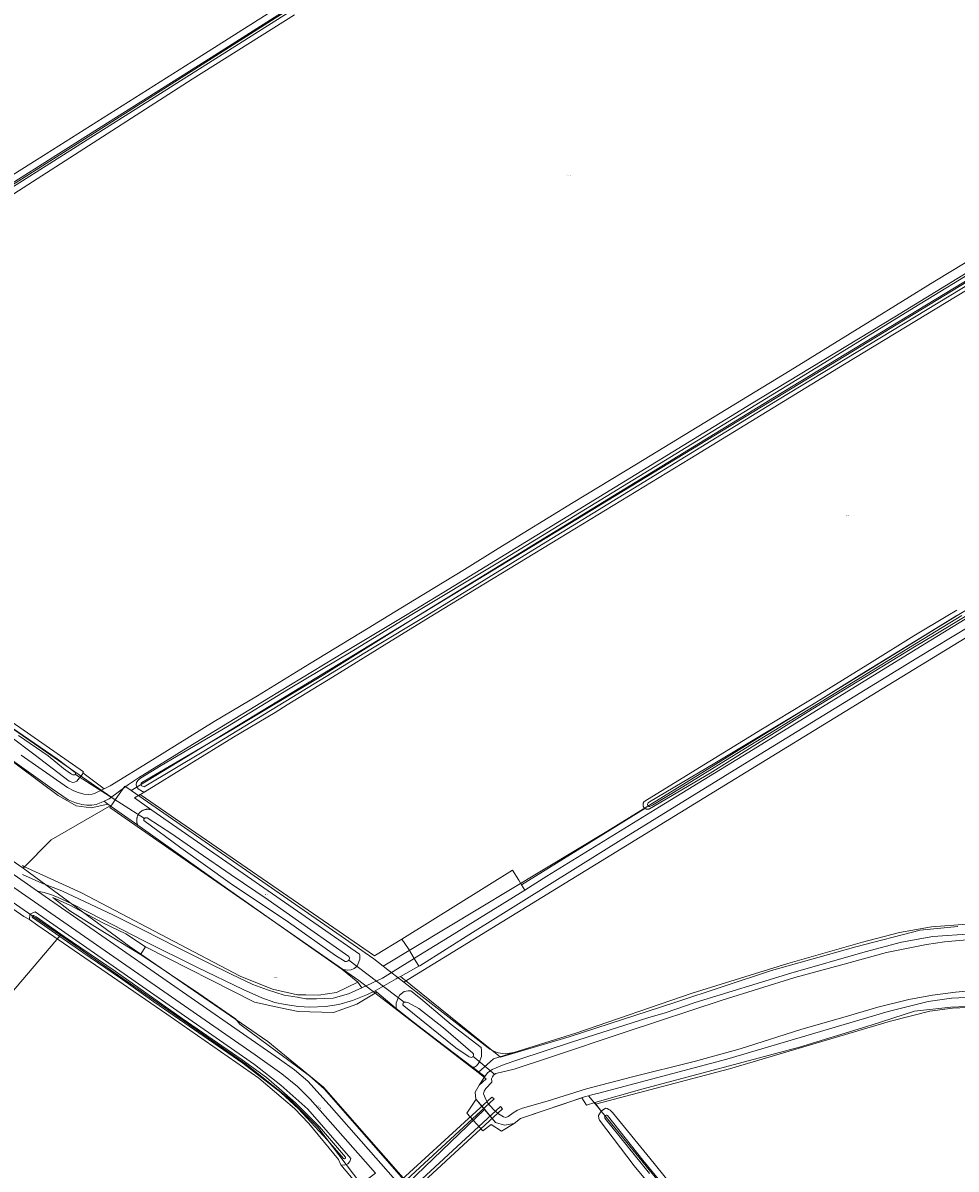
# Model space of a CAD drawing. Header units: metres. Extents: x 250001 to 257773, y 598992 to 609118.
# Tile 434 of 656: x 251454 to 251782, y 605306 to 605708. Entities that reach past the tile are written whole.
import ezdxf
from ezdxf.enums import TextEntityAlignment as Align
from ezdxf.lldxf.tags import DXFTag

# ---------------------------------------------------------------- set-up
doc = ezdxf.new("R2010")
doc.units = ezdxf.units.M
for name, color, linetype, lineweight in [('B-WE-GR-BOUWLAND-GV', 252, 'Continuous', 13), ('B-WE-GR-GRAS-GV', 252, 'Continuous', 13), ('B-WE-GR-GROENVOORZIENING-GV', 252, 'Continuous', 18), ('B-WE-GW-TALUD_KRUIN-G', 252, 'Continuous', 18), ('B-WE-KG-GRENS_PERCEEL-G', 150, 'KG-PERCEEL', 18), ('B-WE-KG-GRENS_PERCEEL-S', 150, 'Continuous', 25), ('B-WE-KW-KUNSTWERK_DUIKER-G', 252, 'Continuous', 18), ('B-WE-KW-KUNSTWERK_DUIKER-GV', 252, 'Continuous', 18), ('B-WE-OG-TOPOGRAFIE-T18', 2, 'Continuous', 18), ('B-WE-OG-WATER-GV', 252, 'Continuous', 18), ('B-WE-OG-WATER_SLOOT-GV', 252, 'Continuous', 18), ('B-WE-VH-VERHARDING_GESLOTEN-GV', 252, 'Continuous', 18), ('B-WE-VH-VERHARDING_OPEN-GV', 252, 'Continuous', 18), ('X-XX-AL-REFERENTIE-G', 7, 'Continuous', 18)]:
    doc.layers.add(name, color=color, linetype=linetype, lineweight=lineweight)
doc.styles.add('NLCS-ISO', font='NLCS-ISO.ttf')
doc.styles.add('NLCS-ISO-ANNOTATIEF-T18', font='NLCS-ISO.ttf', dxfattribs={"height": 1.8})
doc.styles.get("Standard").update_dxf_attribs({"font": 'NLCS-ISO.ttf'})
tags = doc.linetypes.add('KG-PERCEEL', pattern='A,5.5,-2,["P",Standard,S=1.8,R=0,X=-0.5,Y=-0.9],-2,5.5,-2,[5,NLCS.SHX,S=0.75,R=0,X=0,Y=0],-2', length=19).pattern_tags.tags
tags[6] = DXFTag(74, 10)

# ---------------------------------------------------------------- blocks, each defined once
blk = doc.blocks.new('SKG-PERCEELNUMMER-SO')
at = {"style": 'NLCS-ISO', "oblique": 10, "flags": 1}
blk.add_attdef('GEMEENTECODE', text='', height=1.8, dxfattribs=at).set_placement((0, 2.6), align=Align.MIDDLE_CENTER)
at = {"style": 'NLCS-ISO', "oblique": 10}
blk.add_attdef('SECTIE', text='', height=1.8, dxfattribs=at).set_placement((-0.5, 0), align=Align.MIDDLE_RIGHT)
blk.add_attdef('PERCEELNUMMER', text='', height=1.8, dxfattribs=at).set_placement((0.5, 0), align=Align.MIDDLE_LEFT)
blk = doc.blocks.new('BS2021-132-Xref-KAD-20210617')
at = {"layer": 'B-WE-KG-GRENS_PERCEEL-G', "flags": 128}
for points in [[(251420.694, 605632.403), (251599.556, 605745.944), (251613.048, 605754.464)], [(251491.972, 605438.624), (251780.513, 605614.189), (251914.448, 605695.83)], [(251914.448, 605695.83), (251968.565, 605613.185), (251959.585, 605608.054), (251909.983, 605578.122), (251844.988, 605538.355), (251780.42, 605499.016), (251717.135, 605460.104), (251658.981, 605424.185), (251580.447, 605376.908)], [(252016.914, 605540.052), (251973.696, 605605.061), (251963.861, 605601.64), (251888.603, 605555.459), (251755.619, 605474.215), (251694.9, 605437.014), (251587.732, 605371.247)], [(251306.085, 605560.414), (251486.415, 605435.286)], [(251626.376, 605346.637), (251648.096, 605353.385), (251688.862, 605367.457), (251722.535, 605377.841), (251748.735, 605385.335), (251761.66, 605388.762), (251772.93, 605390.748), (251786.94, 605391.77), (251805.58, 605391.75), (251824.091, 605392.867), (251838.58, 605394.752), (251859.385, 605399.335), (251877.784, 605404.502), (251897.167, 605411.293), (251909.37, 605416.298), (251925.111, 605424.164), (251936.306, 605431.232), (251948.023, 605439.456), (251957.846, 605447.804), (251968.452, 605459.418), (251982.528, 605476.891), (251996.181, 605496.413), (252003.327, 605509.874), (252016.097, 605538.285), (252016.914, 605540.052)], [(251274.911, 605535.055), (251308.44, 605512), (251393.08, 605453.53), (251454.095, 605411.311)], [(251486.415, 605435.286), (251489.787, 605440.141), (251491.972, 605438.624)], [(251491.972, 605438.624), (251577.163, 605379.46), (251580.447, 605376.908)], [(251485.167, 605433.488), (251486.415, 605435.286)], [(251454.095, 605411.311), (251463.975, 605421.204), (251485.167, 605433.488)], [(251613.829, 605339.576), (251571.882, 605371.927), (251484.54, 605432.585), (251485.167, 605433.488)], [(251454.095, 605411.311), (251491.32, 605383.91), (251539.93, 605350.48), (251559.53, 605334.45), (251589.102, 605300.78)], [(251467.158, 605387.8), (251455.99, 605395.56), (251448.705, 605400.591)], [(251926.606, 605392.649), (251912.603, 605386.169), (251898.121, 605380.772), (251887.45, 605377.594), (251859.12, 605369.725), (251847.988, 605367.432), (251817.796, 605363.071), (251810.583, 605362.478), (251793.055, 605362.729), (251780.321, 605362.141), (251772.377, 605361.086), (251758.567, 605357.619), (251702.021, 605340.882), (251654.957, 605328.417)], [(251355.864, 605256.813), (251467.158, 605387.8)], [(251572.624, 605300.516), (251557.5, 605320.38), (251547.79, 605330.06), (251532.47, 605342.42), (251467.158, 605387.8)], [(251580.447, 605376.908), (251581.03, 605376.455), (251587.732, 605371.247)], [(251587.732, 605371.247), (251593.108, 605367.069), (251617.273, 605348.291)], [(251613.829, 605339.576), (251619.22, 605344.414), (251626.376, 605346.637)], [(251624.071, 605346.209), (251623.264, 605346.188), (251622.458, 605346.232), (251621.658, 605346.341), (251620.869, 605346.514), (251620.097, 605346.751), (251619.346, 605347.049), (251618.623, 605347.407), (251617.93, 605347.821), (251617.273, 605348.291)], [(251626.376, 605346.637), (251624.071, 605346.209)], [(251613.829, 605339.576), (251616.648, 605337.402), (251614.15, 605335.16), (251612.8, 605332.63), (251613.03, 605330.27), (251616.049, 605326.645)], [(251654.957, 605328.417), (251652.529, 605331.395), (251651.53, 605331.13), (251628.67, 605323.45), (251626.44, 605321.73), (251622.99, 605321.07), (251619.91, 605322.01), (251616.049, 605326.645)], [(251616.049, 605326.645), (251589.102, 605300.78)], [(251742.997, 605220.854), (251654.957, 605328.417)]]:
    blk.add_lwpolyline(points, dxfattribs=at)
at = {"layer": 'B-WE-KG-GRENS_PERCEEL-S', "xscale": 0.2, "yscale": 0.2, "zscale": 0.2}
for p, values in [((251645.341, 605654.577), {'PERCEELNUMMER': '346', 'SECTIE': 'M'}), ((251743.309, 605535.069), {'PERCEELNUMMER': '68', 'SECTIE': 'M'}), ((251539.415, 605402.075), {'PERCEELNUMMER': '71', 'SECTIE': 'M'}), ((251542.698, 605372.96), {'PERCEELNUMMER': '66', 'SECTIE': 'M'})]:
    blk.add_blockref('SKG-PERCEELNUMMER-SO', p, dxfattribs=at).add_auto_attribs(values)
blk = doc.blocks.new('BS2021-132-Xref-BGT-GRIJS-20210617-aangepast')
at = {"layer": 'B-WE-GR-BOUWLAND-GV', "flags": 128}
for points in [[(251549.29, 605710.89), (251513.44, 605688.21), (251463.9, 605656.43), (251411.02, 605622.54)], [(251447.49, 605464.376), (251475.23, 605445.094), (251475.074, 605444.71), (251482.522, 605439.198), (251484.612, 605440.249), (251499.471, 605449.338), (251521.167, 605462.807), (251536.352, 605471.751), (251554.553, 605483.007), (251575.169, 605495.564), (251582.47, 605500), (251591.428, 605505.443), (251608.975, 605516.197), (251620.796, 605523.563), (251647.201, 605539.705), (251669.367, 605553.143), (251688.546, 605564.814), (251706.182, 605575.591), (251723.28, 605585.96), (251751.382, 605603.332), (251774.114, 605617.33), (251795.415, 605630.218)], [(251818.633, 605364.11), (251779.739, 605362.523), (251766.97, 605361.132), (251751.759, 605356.173), (251726.558, 605348.434), (251671.193, 605333.749), (251654.758, 605329.007), (251656.952, 605326.024), (251658.525, 605327.03), (251659.108, 605326.948), (251659.625, 605326.613), (251660.083, 605326.318), (251660.977, 605325.507), (251674.03, 605309.525), (251687.881, 605292.368)], [(251792.35, 605618.536), (251742.41, 605588.241), (251688.038, 605555.003), (251642.397, 605527.122), (251598.443, 605500.433), (251580.782, 605489.585), (251562.684, 605478.388), (251546.756, 605468.67), (251542.573, 605465.991), (251527.931, 605457.338), (251496.795, 605438.153), (251495.575, 605437.411), (251495.215, 605437.192), (251577.427, 605380.582), (251577.742, 605380.775), (251586.963, 605386.417), (251625.9, 605410.656), (251628.052, 605407.068), (251629.013, 605405.465), (251672.336, 605432.277), (251672.246, 605432.345), (251672.161, 605432.419), (251672.082, 605432.499), (251672.008, 605432.585), (251671.941, 605432.675), (251671.88, 605432.77), (251671.826, 605432.869), (251671.779, 605432.972), (251671.74, 605433.077), (251671.708, 605433.185), (251671.684, 605433.296), (251671.668, 605433.407), (251671.66, 605433.52), (251671.659, 605433.633), (251671.667, 605433.745), (251671.683, 605433.857), (251671.707, 605433.967), (251671.738, 605434.075), (251671.777, 605434.181), (251671.823, 605434.284), (251671.839, 605434.314), (251671.877, 605434.383), (251671.937, 605434.479), (251672.004, 605434.569), (251672.077, 605434.655), (251672.157, 605434.735), (251672.241, 605434.81), (251672.331, 605434.878), (251688.4, 605444.79), (251713.64, 605460.22), (251733.69, 605472.42), (251752.13, 605483.76), (251766.75, 605492.91), (251778.63, 605500), (251781.84, 605501.92)], [(251792.575, 605500), (251767.764, 605484.991), (251711.321, 605450.341), (251664.934, 605421.844), (251611.782, 605388.779), (251593.337, 605377.078), (251592.993, 605376.888), (251586.534, 605373.317), (251586.48, 605373.287), (251621.681, 605344.94), (251645.707, 605352.075), (251682.837, 605364.161), (251716.765, 605375.373), (251746.324, 605383.672), (251768.894, 605389.497), (251782.144, 605390.807)], [(251571.779, 605299.763), (251565.555, 605307.22), (251564.819, 605308.985), (251554.401, 605321.619), (251549.341, 605326.944), (251545.472, 605330.218), (251536.807, 605337.626), (251504.494, 605360.083), (251472.006, 605382.375), (251459.291, 605391.188), (251456.272, 605393.279), (251454.338, 605394.332), (251446.58, 605399.692)]]:
    blk.add_lwpolyline(points, dxfattribs=at)
at = {"layer": 'B-WE-GR-GRAS-GV', "flags": 128}
for points in [[(251406.72, 605627.16), (251462.16, 605661.99), (251513.25, 605694.39), (251564.29, 605726.7)], [(251453.823, 605412.252), (251454.303, 605411.923), (251474.544, 605402.597), (251530.255, 605373.356), (251541.62, 605368.835), (251550.41, 605366.889), (251553.268, 605366.816), (251557.756, 605366.701), (251564.035, 605367.705), (251571.568, 605371.345), (251565.99, 605375.864), (251554.2, 605384.02), (251523.78, 605405.5), (251494.335, 605426.393), (251483.856, 605433.757), (251477.954, 605432.438), (251472.692, 605433.156), (251466.342, 605436.86), (251446.63, 605451.545)], [(251682.83, 605289.63), (251668.606, 605306.779), (251656.434, 605322.845), (251656.166, 605323.383), (251656.07, 605324.486), (251656.342, 605325.112), (251656.952, 605326.024), (251654.758, 605329.007), (251651.793, 605328.152), (251650.159, 605330.669), (251628.67, 605323.45), (251626.44, 605321.73), (251622.036, 605318.952), (251618.332, 605321.333), (251615.422, 605319.084), (251609.866, 605325.302), (251612.908, 605329.866), (251613.03, 605330.27), (251612.8, 605332.63), (251614.15, 605335.16), (251615.881, 605337.774), (251615.914, 605337.823), (251616.174, 605338.202), (251611.842, 605341.468), (251599.16, 605351.03), (251591.1, 605357.27), (251585.027, 605362.059), (251578.248, 605367.768), (251571.236, 605363.601), (251563.034, 605360.69), (251550.599, 605360.955), (251544.36, 605362.299), (251535.253, 605364.262), (251497.021, 605383.709), (251495.306, 605380.966), (251495.517, 605380.837), (251515.764, 605367.263), (251528.662, 605358.393), (251530.123, 605356.558), (251554.568, 605338.465), (251559.727, 605333.835), (251607.22, 605279.595)]]:
    blk.add_lwpolyline(points, dxfattribs=at)
at = {"layer": 'B-WE-GR-GROENVOORZIENING-GV', "flags": 128}
for points in [[(251793.01, 605366.23), (251780.001, 605365.63), (251771.72, 605364.53), (251757.66, 605361), (251701.07, 605344.25), (251655.715, 605332.238), (251654.061, 605331.8), (251652.529, 605331.395), (251651.53, 605331.13), (251650.159, 605330.669), (251651.793, 605328.152), (251654.758, 605329.007), (251671.193, 605333.749), (251726.558, 605348.434), (251751.759, 605356.173), (251766.97, 605361.132), (251779.739, 605362.523), (251818.633, 605364.11)], [(251785.28, 605500), (251773.85, 605493.05), (251767, 605489), (251755.45, 605481.95), (251730.74, 605466.84), (251695.21, 605444.68), (251673.956, 605432.155), (251673.944, 605432.149), (251673.841, 605432.104), (251673.735, 605432.065), (251673.627, 605432.035), (251673.516, 605432.012), (251673.404, 605431.997), (251673.292, 605431.99), (251673.179, 605431.991), (251673.067, 605431.999), (251672.955, 605432.016), (251672.845, 605432.041), (251672.737, 605432.074), (251672.632, 605432.114), (251672.529, 605432.161), (251672.431, 605432.216), (251672.336, 605432.277), (251629.013, 605405.465), (251630.122, 605403.617), (251637.935, 605408.462), (251677.398, 605432.837), (251706.644, 605450.778), (251722.484, 605460.413), (251740.181, 605471.367), (251772.745, 605491.318), (251784.712, 605498.668)], [(251453.39, 605450.983), (251469.61, 605439.658), (251471.892, 605438.467), (251473.369, 605437.807), (251475.424, 605437.328), (251477.076, 605437.115), (251478.288, 605437.277), (251479.144, 605437.5), (251482.522, 605439.198), (251475.074, 605444.71), (251474.929, 605444.351), (251472.926, 605441.879), (251472.134, 605441.493), (251471.503, 605441.38), (251470.271, 605441.858), (251457.823, 605451.368), (251449.784, 605457.427)], [(251810.836, 605635.958), (251760.082, 605604.881), (251709.65, 605574.319), (251645.256, 605534.835), (251601.74, 605508.198), (251588.274, 605500), (251567.273, 605487.393), (251540.237, 605470.955), (251512.008, 605453.742), (251494.62, 605443.06), (251491.394, 605440.873), (251491.038, 605440.615), (251484.237, 605435.687), (251482.58, 605434.857), (251483.856, 605433.757), (251494.335, 605426.393), (251494.315, 605426.435), (251494.243, 605426.596), (251494.178, 605426.76), (251494.121, 605426.927), (251494.072, 605427.097), (251494.03, 605427.268), (251493.996, 605427.441), (251493.97, 605427.616), (251493.952, 605427.791), (251493.942, 605427.968), (251493.94, 605428.144), (251493.945, 605428.32), (251493.959, 605428.496), (251493.981, 605428.671), (251494.011, 605428.845), (251494.048, 605429.018), (251494.094, 605429.188), (251494.147, 605429.357), (251494.207, 605429.522), (251494.275, 605429.685), (251494.351, 605429.845), (251494.433, 605430.001), (251494.523, 605430.153), (251494.619, 605430.301), (251494.722, 605430.444), (251494.831, 605430.583), (251494.947, 605430.716), (251495.068, 605430.844), (251495.195, 605430.967), (251495.328, 605431.083), (251495.465, 605431.194), (251495.608, 605431.298), (251495.755, 605431.395), (251495.906, 605431.486), (251496.061, 605431.57), (251496.22, 605431.646), (251496.383, 605431.716), (251496.548, 605431.778), (251496.716, 605431.832), (251496.886, 605431.879), (251497.058, 605431.918), (251497.232, 605431.949), (251497.407, 605431.973), (251497.582, 605431.988), (251497.759, 605431.995), (251497.935, 605431.995), (251498.111, 605431.986), (251498.287, 605431.969), (251498.462, 605431.945), (251498.635, 605431.912), (251498.807, 605431.872), (251498.977, 605431.824), (251499.144, 605431.768), (251499.309, 605431.705), (251493.183, 605435.956), (251495.215, 605437.192), (251495.575, 605437.411), (251496.795, 605438.153), (251495.95, 605438.21), (251494.462, 605439.143), (251493.94, 605439.849), (251493.76, 605440.509), (251493.859, 605441.364), (251494.29, 605442.082), (251495.229, 605442.917), (251502.5, 605447.324), (251525.763, 605461.04), (251547.216, 605474.148), (251569.829, 605487.633), (251589.918, 605500), (251621.343, 605518.866), (251683.149, 605556.773), (251729.378, 605585.053), (251766.791, 605608.069), (251816.66, 605638.477)], [(251782.144, 605390.807), (251768.894, 605389.497), (251746.324, 605383.672), (251716.765, 605375.373), (251682.837, 605364.161), (251645.707, 605352.075), (251621.681, 605344.94), (251586.48, 605373.287), (251585.721, 605372.868), (251584.994, 605372.445), (251578.484, 605368.662), (251577.655, 605368.268), (251578.248, 605367.768), (251585.027, 605362.059), (251585.003, 605362.221), (251584.962, 605362.506), (251584.962, 605363.912), (251585.583, 605365.487), (251586.229, 605366.7), (251587.858, 605367.968), (251589.279, 605368.269), (251590.163, 605368.261), (251593.593, 605365.598), (251604.359, 605356.427), (251614.817, 605348.3), (251614.913, 605347.353), (251614.985, 605346.511), (251614.923, 605345.205), (251614.128, 605343.146), (251613.261, 605341.949), (251612.565, 605341.497), (251611.842, 605341.468), (251616.174, 605338.202), (251617.022, 605339.437), (251618.692, 605340.644), (251622.964, 605342.43), (251627.721, 605344.002), (251646.53, 605350.187), (251673.357, 605358.811), (251679.403, 605360.489), (251689.974, 605364.138), (251723.523, 605374.484), (251749.674, 605381.963), (251762.41, 605385.34), (251773.371, 605387.271), (251787.055, 605388.27)], [(251446.58, 605399.692), (251454.338, 605394.332), (251456.272, 605393.279), (251456.414, 605395.117), (251458.326, 605395.931), (251497.29, 605368.872), (251535.275, 605342.371), (251544.53, 605335.104), (251554.001, 605326.706), (251569.115, 605309.35), (251568.79, 605308.32), (251568.104, 605307.511), (251566.833, 605307.06), (251565.555, 605307.22), (251571.779, 605299.763), (251572.692, 605300.511), (251577.732, 605304.296), (251554.88, 605330.251), (251550.429, 605334.608), (251544.898, 605339.113), (251535.531, 605345.806), (251440.432, 605411.709)], [(251453.822, 605409.122), (251460.624, 605406.093), (251467.667, 605403.38), (251485.792, 605394.84), (251496.13, 605389.61), (251508.24, 605383.48), (251518.34, 605378.42), (251527.13, 605374.06), (251534.73, 605370.47), (251539.87, 605368.55), (251545.65, 605366.76), (251550.23, 605366), (251553.321, 605365.403), (251557.069, 605365.455), (251562.955, 605365.715), (251568.288, 605367.217), (251572.912, 605369.349), (251571.568, 605371.345), (251564.035, 605367.705), (251557.756, 605366.701), (251553.268, 605366.816), (251550.41, 605366.889), (251541.62, 605368.835), (251530.255, 605373.356), (251474.544, 605402.597), (251454.303, 605411.923), (251453.823, 605412.252)], [(251446.63, 605451.545), (251466.342, 605436.86), (251472.692, 605433.156), (251477.954, 605432.438), (251483.856, 605433.757), (251482.58, 605434.857), (251481.49, 605434.31), (251479.67, 605433.616), (251478.245, 605433.418), (251476.415, 605433.437), (251474.672, 605433.636), (251473.047, 605434.062), (251472.823, 605434.142), (251469.913, 605435.314), (251464.244, 605439.187), (251421.081, 605469.962)], [(251607.22, 605279.595), (251559.727, 605333.835), (251554.568, 605338.465), (251530.123, 605356.558), (251528.662, 605358.393), (251515.764, 605367.263), (251495.517, 605380.837), (251495.306, 605380.966), (251481.118, 605389.652), (251470.463, 605396.372), (251464.516, 605401.028), (251470.436, 605398.319), (251482.027, 605392.155), (251490.112, 605388.291), (251497.021, 605383.709), (251535.253, 605364.262), (251544.36, 605362.299), (251550.599, 605360.955), (251563.034, 605360.69), (251571.236, 605363.601), (251578.248, 605367.768), (251577.655, 605368.268), (251575.01, 605367.01), (251569.68, 605364.83), (251564.93, 605363.42), (251560.2, 605362.73), (251554.74, 605362.54), (251550.74, 605362.71), (251546.06, 605363.43), (251542.44, 605364.13), (251537.92, 605365.81), (251531.29, 605368.66), (251515.33, 605376.42), (251496.49, 605385.84), (251481.74, 605393.44), (251471.12, 605398.84), (251466.17, 605401.1), (251464, 605401.89), (251461.45, 605402.73), (251459.167, 605403.25), (251544.061, 605344.209), (251549.289, 605340.465), (251554.019, 605336.479), (251561.525, 605328.203), (251646.919, 605231.263)]]:
    blk.add_lwpolyline(points, dxfattribs=at)
for points in [[(251495.215, 605437.192), (251493.183, 605435.956), (251499.309, 605431.705), (251572.181, 605381.134), (251572.193, 605381.124), (251572.218, 605380.759), (251572.238, 605379.353), (251571.697, 605377.8), (251571.169, 605376.769), (251570.295, 605376.074), (251569.217, 605375.617), (251567.814, 605375.477), (251565.99, 605375.864), (251571.568, 605371.345), (251572.912, 605369.349), (251580.26, 605372.737), (251583.983, 605375.045), (251591.375, 605379.627), (251589.337, 605383.01), (251586.963, 605386.417), (251577.742, 605380.775), (251577.427, 605380.582)], [(251470.436, 605398.319), (251464.516, 605401.028), (251470.463, 605396.372), (251481.118, 605389.652), (251495.306, 605380.966), (251497.021, 605383.709), (251490.112, 605388.291), (251482.027, 605392.155)], [(251615.545, 605327.25), (251613.03, 605330.27), (251612.908, 605329.866), (251609.866, 605325.302), (251615.422, 605319.084), (251618.332, 605321.333), (251622.036, 605318.952), (251626.44, 605321.73), (251622.99, 605321.07), (251619.91, 605322.01), (251617.693, 605324.672)]]:
    blk.add_lwpolyline(points, close=True, dxfattribs=at)
at = {"layer": 'B-WE-GW-TALUD_KRUIN-G', "flags": 128}
blk.add_lwpolyline([(251577.655, 605368.268), (251575.01, 605367.01), (251569.68, 605364.83), (251564.93, 605363.42), (251560.2, 605362.73), (251554.74, 605362.54), (251550.74, 605362.71), (251546.06, 605363.43), (251542.44, 605364.13), (251537.92, 605365.81), (251531.29, 605368.66), (251515.33, 605376.42), (251496.49, 605385.84), (251481.74, 605393.44), (251471.12, 605398.84), (251466.17, 605401.1), (251464, 605401.89), (251461.45, 605402.73), (251459.167, 605403.25)], dxfattribs=at)
at = {"layer": 'B-WE-KW-KUNSTWERK_DUIKER-G', "flags": 128}
for points in [[(251472.491, 605444.203), (251496.684, 605428.723)], [(251568.414, 605378.998), (251587.789, 605364.251)], [(251611.985, 605345.37), (251619.63, 605338.908)]]:
    blk.add_lwpolyline(points, dxfattribs=at)
at = {"layer": 'B-WE-KW-KUNSTWERK_DUIKER-GV', "flags": 128}
for points in [[(251578.669, 605294.39), (251579.469, 605293.451), (251619.367, 605330.317), (251618.555, 605330.929)], [(251581.91, 605290.85), (251582.574, 605290.076), (251622.362, 605326.881), (251621.639, 605327.634)]]:
    blk.add_lwpolyline(points, close=True, dxfattribs=at)
at = {"layer": 'B-WE-OG-WATER-GV', "flags": 128}
for points in [[(251555.621, 605718.559), (251520.033, 605695.866), (251476.12, 605668.183), (251437.923, 605644.034), (251402.056, 605620.966), (251370.316, 605600.864), (251340.595, 605582.036), (251320.016, 605569.123), (251319.773, 605568.842), (251319.755, 605568.546), (251319.869, 605568.273), (251320.074, 605568.122), (251320.359, 605568.063), (251320.67, 605568.064), (251341.045, 605580.849), (251370.765, 605599.677), (251402.505, 605619.778), (251438.372, 605642.847), (251476.569, 605666.996), (251520.482, 605694.679), (251556.07, 605717.371)], [(251786.621, 605386.271), (251777.516, 605385.482), (251771.124, 605384.47), (251757.168, 605381.686), (251741.025, 605377.306), (251724.942, 605372.886), (251699.484, 605364.923), (251666.043, 605354.018), (251638.094, 605344.635), (251626.482, 605340.76), (251620.058, 605339.185), (251619.202, 605338.631), (251618.788, 605338.103), (251618.478, 605337.315), (251618.589, 605336.494), (251618.554, 605336.132), (251616.457, 605333.914), (251615.866, 605333.063), (251615.718, 605332.137), (251616.071, 605331.298), (251616.508, 605330.086), (251617.211, 605328.771), (251619.161, 605326.572), (251620.952, 605325.03), (251622.677, 605324.061), (251623.465, 605323.731), (251624.343, 605324.124), (251626.112, 605325.454), (251627.645, 605326.339), (251629.383, 605327.005), (251638.062, 605329.535), (251651.817, 605333.842), (251667.522, 605337.975), (251690.094, 605343.569), (251705.777, 605347.843), (251727.006, 605354.683), (251743.746, 605359.473), (251754.105, 605362.488), (251764.911, 605365.168), (251773.263, 605366.669), (251781.34, 605367.725), (251785.149, 605368.139)], [(251790.258, 605620.591), (251717.863, 605576.669), (251635.077, 605525.949), (251592.896, 605500), (251558.523, 605478.638), (251527.279, 605459.832), (251495.77, 605441.344), (251495.492, 605441.139), (251495.457, 605440.717), (251495.645, 605440.238), (251495.939, 605440.03), (251496.252, 605439.925), (251496.614, 605439.87), (251517.564, 605452.348), (251548.4, 605471.269), (251576.157, 605488.139), (251595.785, 605500), (251636.058, 605524.816), (251718.844, 605575.537), (251791.239, 605619.459)], [(251781.843, 605500), (251774.493, 605495.47), (251748.51, 605479.549), (251731.411, 605468.86), (251696.92, 605448.212), (251673.937, 605434.591), (251673.441, 605434.183), (251673.248, 605433.638), (251673.323, 605433.318), (251673.536, 605433.08), (251673.743, 605432.97), (251674.077, 605432.995), (251674.488, 605433.131), (251674.944, 605433.375), (251685.631, 605439.854), (251709.163, 605454.376), (251731.781, 605468.183), (251765.588, 605488.952), (251783.566, 605500)], [(251452.47, 605457.862), (251462.876, 605450.738), (251468.275, 605446.337), (251470.701, 605444.514), (251471.069, 605444.249), (251471.55, 605444.067), (251471.896, 605444.01), (251472.273, 605444.081), (251472.457, 605444.263), (251472.486, 605444.506), (251472.449, 605444.756), (251472.287, 605444.931), (251466.054, 605449.625), (251442.047, 605466.007)], [(251712.69, 605258.788), (251671.657, 605308.839), (251659.232, 605324.489), (251659.008, 605324.622), (251658.748, 605324.623), (251658.487, 605324.495), (251658.291, 605324.255), (251658.198, 605324.041), (251658.22, 605323.803), (251658.28, 605323.592), (251673.931, 605304.112)]]:
    blk.add_lwpolyline(points, dxfattribs=at)
for points in [[(251497.665, 605428.928), (251497.243, 605428.982), (251496.923, 605428.917), (251496.648, 605428.784), (251496.446, 605428.529), (251496.39, 605428.257), (251496.473, 605428.008), (251509.457, 605418.389), (251526.777, 605406.019), (251547.206, 605392.328), (251563.673, 605380.609), (251567.115, 605378.568), (251567.637, 605378.575), (251567.937, 605378.68), (251568.275, 605378.885), (251568.553, 605379.11), (251568.625, 605379.714), (251568.396, 605380.333), (251555.033, 605389.705), (251540.05, 605400.18), (251527.138, 605408.916), (251515.542, 605416.907), (251506.256, 605423.384)], [(251457.787, 605394.707), (251457.607, 605394.723), (251457.447, 605394.642), (251457.322, 605394.494), (251457.254, 605394.302), (251457.251, 605394.069), (251457.316, 605393.937), (251475.036, 605381.653), (251488.251, 605372.741), (251499.993, 605364.39), (251509.014, 605358.17), (251531.153, 605342.855), (251544.528, 605332.58), (251550.792, 605326.823), (251560.884, 605315.799), (251566.515, 605309.372), (251566.878, 605309.256), (251567.256, 605309.523), (251567.251, 605309.904), (251558.048, 605320.499), (251549.659, 605328.896), (251543.966, 605334.017), (251539.455, 605337.81), (251531.016, 605344.038), (251509.892, 605358.584), (251486.35, 605375.144), (251468.431, 605387.324), (251458.618, 605394.196)], [(251588.552, 605364.281), (251588.15, 605364.325), (251587.789, 605364.251), (251587.512, 605363.966), (251587.33, 605363.68), (251587.4, 605363.279), (251587.718, 605362.959), (251605.962, 605348.239), (251610.28, 605345.287), (251610.64, 605345.087), (251611.067, 605344.956), (251611.43, 605344.881), (251611.884, 605345.079), (251612.124, 605345.533), (251612.119, 605345.986), (251611.951, 605346.354), (251601.648, 605355.267), (251592.96, 605362.054), (251589.359, 605363.991), (251588.996, 605364.161)]]:
    blk.add_lwpolyline(points, close=True, dxfattribs=at)
at = {"layer": 'B-WE-OG-WATER_SLOOT-GV', "flags": 128}
for points in [[(251787.055, 605388.27), (251773.371, 605387.271), (251762.41, 605385.34), (251749.674, 605381.963), (251723.523, 605374.484), (251689.974, 605364.138), (251679.403, 605360.489), (251673.357, 605358.811), (251646.53, 605350.187), (251627.721, 605344.002), (251622.964, 605342.43), (251618.692, 605340.644), (251617.022, 605339.437), (251616.174, 605338.202), (251615.914, 605337.823), (251615.881, 605337.774), (251614.15, 605335.16), (251612.8, 605332.63), (251613.03, 605330.27), (251615.545, 605327.25), (251617.693, 605324.672), (251619.91, 605322.01), (251622.99, 605321.07), (251626.44, 605321.73), (251628.67, 605323.45), (251650.159, 605330.669), (251651.53, 605331.13), (251652.529, 605331.395), (251654.061, 605331.8), (251655.715, 605332.238), (251701.07, 605344.25), (251757.66, 605361), (251771.72, 605364.53), (251780.001, 605365.63), (251793.01, 605366.23)], [(251785.149, 605368.139), (251781.34, 605367.725), (251773.263, 605366.669), (251764.911, 605365.168), (251754.105, 605362.488), (251743.746, 605359.473), (251727.006, 605354.683), (251705.777, 605347.843), (251690.094, 605343.569), (251667.522, 605337.975), (251651.817, 605333.842), (251638.062, 605329.535), (251629.383, 605327.005), (251627.645, 605326.339), (251626.112, 605325.454), (251624.343, 605324.124), (251623.465, 605323.731), (251622.677, 605324.061), (251620.952, 605325.03), (251619.161, 605326.572), (251617.211, 605328.771), (251616.508, 605330.086), (251616.071, 605331.298), (251615.718, 605332.137), (251615.866, 605333.063), (251616.457, 605333.914), (251618.554, 605336.132), (251618.589, 605336.494), (251618.478, 605337.315), (251618.788, 605338.103), (251619.202, 605338.631), (251620.058, 605339.185), (251626.482, 605340.76), (251638.094, 605344.635), (251666.043, 605354.018), (251699.484, 605364.923), (251724.942, 605372.886), (251741.025, 605377.306), (251757.168, 605381.686), (251771.124, 605384.47), (251777.516, 605385.482), (251786.621, 605386.271)], [(251564.29, 605726.7), (251513.25, 605694.39), (251462.16, 605661.99), (251406.72, 605627.16)], [(251411.02, 605622.54), (251463.9, 605656.43), (251513.44, 605688.21), (251549.29, 605710.89)], [(251556.07, 605717.371), (251520.482, 605694.679), (251476.569, 605666.996), (251438.372, 605642.847), (251402.505, 605619.778), (251370.765, 605599.677), (251341.045, 605580.849), (251320.67, 605568.064), (251320.359, 605568.063), (251320.074, 605568.122), (251319.869, 605568.273), (251319.755, 605568.546), (251319.773, 605568.842), (251320.016, 605569.123), (251340.595, 605582.036), (251370.316, 605600.864), (251402.056, 605620.966), (251437.923, 605644.034), (251476.12, 605668.183), (251520.033, 605695.866), (251555.621, 605718.559)], [(251816.66, 605638.477), (251766.791, 605608.069), (251729.378, 605585.053), (251683.149, 605556.773), (251621.343, 605518.866), (251589.918, 605500), (251569.829, 605487.633), (251547.216, 605474.148), (251525.763, 605461.04), (251502.5, 605447.324), (251495.229, 605442.917), (251494.29, 605442.082), (251493.859, 605441.364), (251493.76, 605440.509), (251493.94, 605439.849), (251494.462, 605439.143), (251495.95, 605438.21), (251496.795, 605438.153), (251527.931, 605457.338), (251542.573, 605465.991), (251546.756, 605468.67), (251562.684, 605478.388), (251580.782, 605489.585), (251598.443, 605500.433), (251642.397, 605527.122), (251688.038, 605555.003), (251742.41, 605588.241), (251792.35, 605618.536)], [(251791.239, 605619.459), (251718.844, 605575.537), (251636.058, 605524.816), (251595.785, 605500), (251576.157, 605488.139), (251548.4, 605471.269), (251517.564, 605452.348), (251496.614, 605439.87), (251496.252, 605439.925), (251495.939, 605440.03), (251495.645, 605440.238), (251495.457, 605440.717), (251495.492, 605441.139), (251495.77, 605441.344), (251527.279, 605459.832), (251558.523, 605478.638), (251592.896, 605500), (251635.077, 605525.949), (251717.863, 605576.669), (251790.258, 605620.591)], [(251781.84, 605501.92), (251778.63, 605500), (251766.75, 605492.91), (251752.13, 605483.76), (251733.69, 605472.42), (251713.64, 605460.22), (251688.4, 605444.79), (251672.331, 605434.878), (251672.241, 605434.81), (251672.157, 605434.735), (251672.077, 605434.655), (251672.004, 605434.569), (251671.937, 605434.479), (251671.877, 605434.383), (251671.839, 605434.314), (251671.823, 605434.284), (251671.777, 605434.181), (251671.738, 605434.075), (251671.707, 605433.967), (251671.683, 605433.857), (251671.667, 605433.745), (251671.659, 605433.633), (251671.66, 605433.52), (251671.668, 605433.407), (251671.684, 605433.296), (251671.708, 605433.185), (251671.74, 605433.077), (251671.779, 605432.972), (251671.826, 605432.869), (251671.88, 605432.77), (251671.941, 605432.675), (251672.008, 605432.585), (251672.082, 605432.499), (251672.161, 605432.419), (251672.246, 605432.345), (251672.336, 605432.277), (251672.431, 605432.216), (251672.529, 605432.161), (251672.632, 605432.114), (251672.737, 605432.074), (251672.845, 605432.041), (251672.955, 605432.016), (251673.067, 605431.999), (251673.179, 605431.991), (251673.292, 605431.99), (251673.404, 605431.997), (251673.516, 605432.012), (251673.627, 605432.035), (251673.735, 605432.065), (251673.841, 605432.104), (251673.944, 605432.149), (251673.956, 605432.155), (251695.21, 605444.68), (251730.74, 605466.84), (251755.45, 605481.95), (251767, 605489), (251773.85, 605493.05), (251785.28, 605500)], [(251783.566, 605500), (251765.588, 605488.952), (251731.781, 605468.183), (251709.163, 605454.376), (251685.631, 605439.854), (251674.944, 605433.375), (251674.488, 605433.131), (251674.077, 605432.995), (251673.743, 605432.97), (251673.536, 605433.08), (251673.323, 605433.318), (251673.248, 605433.638), (251673.441, 605434.183), (251673.937, 605434.591), (251696.92, 605448.212), (251731.411, 605468.86), (251748.51, 605479.549), (251774.493, 605495.47), (251781.843, 605500)], [(251442.047, 605466.007), (251466.054, 605449.625), (251472.287, 605444.931), (251472.449, 605444.756), (251472.486, 605444.506), (251472.457, 605444.263), (251472.273, 605444.081), (251471.896, 605444.01), (251471.55, 605444.067), (251471.069, 605444.249), (251470.701, 605444.514), (251468.275, 605446.337), (251462.876, 605450.738), (251452.47, 605457.862)], [(251687.881, 605292.368), (251674.03, 605309.525), (251660.977, 605325.507), (251660.083, 605326.318), (251659.625, 605326.613), (251659.108, 605326.948), (251658.525, 605327.03), (251656.952, 605326.024), (251656.342, 605325.112), (251656.07, 605324.486), (251656.166, 605323.383), (251656.434, 605322.845), (251668.606, 605306.779), (251682.83, 605289.63)], [(251673.931, 605304.112), (251658.28, 605323.592), (251658.22, 605323.803), (251658.198, 605324.041), (251658.291, 605324.255), (251658.487, 605324.495), (251658.748, 605324.623), (251659.008, 605324.622), (251659.232, 605324.489), (251671.657, 605308.839), (251712.69, 605258.788)]]:
    blk.add_lwpolyline(points, dxfattribs=at)
for points in [[(251402.113, 605496.708), (251398.817, 605499.483), (251397.77, 605499.511), (251396.744, 605499.034), (251395.147, 605497.666), (251394.271, 605496.557), (251394.317, 605495.293), (251395.412, 605493.911), (251406.159, 605487.079), (251426.31, 605473.43), (251449.01, 605457.95), (251449.784, 605457.427), (251457.823, 605451.368), (251470.271, 605441.858), (251471.503, 605441.38), (251472.134, 605441.493), (251472.926, 605441.879), (251474.929, 605444.351), (251475.074, 605444.71), (251475.23, 605445.094), (251447.49, 605464.376), (251441.219, 605468.715), (251424.55, 605480.727)], [(251498.111, 605431.986), (251497.935, 605431.995), (251497.759, 605431.995), (251497.582, 605431.988), (251497.407, 605431.973), (251497.232, 605431.949), (251497.058, 605431.918), (251496.886, 605431.879), (251496.716, 605431.832), (251496.548, 605431.778), (251496.383, 605431.716), (251496.22, 605431.646), (251496.061, 605431.57), (251495.906, 605431.486), (251495.755, 605431.395), (251495.608, 605431.298), (251495.465, 605431.194), (251495.328, 605431.083), (251495.195, 605430.967), (251495.068, 605430.844), (251494.947, 605430.716), (251494.831, 605430.583), (251494.722, 605430.444), (251494.619, 605430.301), (251494.523, 605430.153), (251494.433, 605430.001), (251494.351, 605429.845), (251494.275, 605429.685), (251494.207, 605429.522), (251494.147, 605429.357), (251494.094, 605429.188), (251494.048, 605429.018), (251494.011, 605428.845), (251493.981, 605428.671), (251493.959, 605428.496), (251493.945, 605428.32), (251493.94, 605428.144), (251493.942, 605427.968), (251493.952, 605427.791), (251493.97, 605427.616), (251493.996, 605427.441), (251494.03, 605427.268), (251494.072, 605427.097), (251494.121, 605426.927), (251494.178, 605426.76), (251494.243, 605426.596), (251494.315, 605426.435), (251494.335, 605426.393), (251523.78, 605405.5), (251554.2, 605384.02), (251565.99, 605375.864), (251567.814, 605375.477), (251569.217, 605375.617), (251570.295, 605376.074), (251571.169, 605376.769), (251571.697, 605377.8), (251572.238, 605379.353), (251572.218, 605380.759), (251572.193, 605381.124), (251572.181, 605381.134), (251499.309, 605431.705), (251499.144, 605431.768), (251498.977, 605431.824), (251498.807, 605431.872), (251498.635, 605431.912), (251498.462, 605431.945), (251498.287, 605431.969)], [(251496.923, 605428.917), (251497.243, 605428.982), (251497.665, 605428.928), (251506.256, 605423.384), (251515.542, 605416.907), (251527.138, 605408.916), (251540.05, 605400.18), (251555.033, 605389.705), (251568.396, 605380.333), (251568.625, 605379.714), (251568.553, 605379.11), (251568.275, 605378.885), (251567.937, 605378.68), (251567.637, 605378.575), (251567.115, 605378.568), (251563.673, 605380.609), (251547.206, 605392.328), (251526.777, 605406.019), (251509.457, 605418.389), (251496.473, 605428.008), (251496.39, 605428.257), (251496.446, 605428.529), (251496.648, 605428.784)], [(251458.326, 605395.931), (251456.414, 605395.117), (251456.272, 605393.279), (251459.291, 605391.188), (251472.006, 605382.375), (251504.494, 605360.083), (251536.807, 605337.626), (251545.472, 605330.218), (251549.341, 605326.944), (251554.401, 605321.619), (251564.819, 605308.985), (251565.555, 605307.22), (251566.833, 605307.06), (251568.104, 605307.511), (251568.79, 605308.32), (251569.115, 605309.35), (251554.001, 605326.706), (251544.53, 605335.104), (251535.275, 605342.371), (251497.29, 605368.872)], [(251566.515, 605309.372), (251560.884, 605315.799), (251550.792, 605326.823), (251544.528, 605332.58), (251531.153, 605342.855), (251509.014, 605358.17), (251499.993, 605364.39), (251488.251, 605372.741), (251475.036, 605381.653), (251457.316, 605393.937), (251457.251, 605394.069), (251457.254, 605394.302), (251457.322, 605394.494), (251457.447, 605394.642), (251457.607, 605394.723), (251457.787, 605394.707), (251458.618, 605394.196), (251468.431, 605387.324), (251486.35, 605375.144), (251509.892, 605358.584), (251531.016, 605344.038), (251539.455, 605337.81), (251543.966, 605334.017), (251549.659, 605328.896), (251558.048, 605320.499), (251567.251, 605309.904), (251567.256, 605309.523), (251566.878, 605309.256)], [(251590.163, 605368.261), (251589.279, 605368.269), (251587.858, 605367.968), (251586.229, 605366.7), (251585.583, 605365.487), (251584.962, 605363.912), (251584.962, 605362.506), (251585.003, 605362.221), (251585.027, 605362.059), (251591.1, 605357.27), (251599.16, 605351.03), (251611.842, 605341.468), (251612.565, 605341.497), (251613.261, 605341.949), (251614.128, 605343.146), (251614.923, 605345.205), (251614.985, 605346.511), (251614.913, 605347.353), (251614.817, 605348.3), (251604.359, 605356.427), (251593.593, 605365.598)], [(251587.789, 605364.251), (251588.15, 605364.325), (251588.552, 605364.281), (251588.996, 605364.161), (251589.359, 605363.991), (251592.96, 605362.054), (251601.648, 605355.267), (251611.951, 605346.354), (251612.119, 605345.986), (251612.124, 605345.533), (251611.884, 605345.079), (251611.43, 605344.881), (251611.067, 605344.956), (251610.64, 605345.087), (251610.28, 605345.287), (251605.962, 605348.239), (251587.718, 605362.959), (251587.4, 605363.279), (251587.33, 605363.68), (251587.512, 605363.966)]]:
    blk.add_lwpolyline(points, close=True, dxfattribs=at)
at = {"layer": 'B-WE-VH-VERHARDING_GESLOTEN-GV', "flags": 128}
for points in [[(251784.712, 605498.668), (251772.745, 605491.318), (251740.181, 605471.367), (251722.484, 605460.413), (251706.644, 605450.778), (251677.398, 605432.837), (251637.935, 605408.462), (251630.122, 605403.617), (251602.322, 605386.372), (251591.452, 605379.675), (251591.375, 605379.627), (251592.993, 605376.888), (251593.337, 605377.078), (251611.782, 605388.779), (251664.934, 605421.844), (251711.321, 605450.341), (251767.764, 605484.991), (251792.575, 605500)], [(251440.432, 605411.709), (251535.531, 605345.806), (251544.898, 605339.113), (251550.429, 605334.608), (251554.88, 605330.251), (251577.732, 605304.296)], [(251646.919, 605231.263), (251561.525, 605328.203), (251554.019, 605336.479), (251549.289, 605340.465), (251544.061, 605344.209), (251459.167, 605403.25), (251443.479, 605414.161)]]:
    blk.add_lwpolyline(points, dxfattribs=at)
at = {"layer": 'B-WE-VH-VERHARDING_OPEN-GV', "flags": 128}
for points in [[(251795.415, 605630.218), (251774.114, 605617.33), (251751.382, 605603.332), (251723.28, 605585.96), (251706.182, 605575.591), (251688.546, 605564.814), (251669.367, 605553.143), (251647.201, 605539.705), (251620.796, 605523.563), (251608.975, 605516.197), (251591.428, 605505.443), (251582.47, 605500), (251575.169, 605495.564), (251554.553, 605483.007), (251536.352, 605471.751), (251521.167, 605462.807), (251499.471, 605449.338), (251484.612, 605440.249), (251482.522, 605439.198), (251479.144, 605437.5), (251478.288, 605437.277), (251477.076, 605437.115), (251475.424, 605437.328), (251473.369, 605437.807), (251471.892, 605438.467), (251469.61, 605439.658), (251453.39, 605450.983)], [(251421.081, 605469.962), (251464.244, 605439.187), (251469.913, 605435.314), (251472.823, 605434.142), (251473.047, 605434.062), (251474.672, 605433.636), (251476.415, 605433.437), (251478.245, 605433.418), (251479.67, 605433.616), (251481.49, 605434.31), (251482.58, 605434.857), (251484.237, 605435.687), (251491.038, 605440.615), (251491.394, 605440.873), (251494.62, 605443.06), (251512.008, 605453.742), (251540.237, 605470.955), (251567.273, 605487.393), (251588.274, 605500), (251601.74, 605508.198), (251645.256, 605534.835), (251709.65, 605574.319), (251760.082, 605604.881), (251810.836, 605635.958)], [(251443.479, 605414.161), (251459.167, 605403.25), (251461.45, 605402.73), (251464, 605401.89), (251466.17, 605401.1), (251471.12, 605398.84), (251481.74, 605393.44), (251496.49, 605385.84), (251515.33, 605376.42), (251531.29, 605368.66), (251537.92, 605365.81), (251542.44, 605364.13), (251546.06, 605363.43), (251550.74, 605362.71), (251554.74, 605362.54), (251560.2, 605362.73), (251564.93, 605363.42), (251569.68, 605364.83), (251575.01, 605367.01), (251577.655, 605368.268), (251578.484, 605368.662), (251584.994, 605372.445), (251585.721, 605372.868), (251586.48, 605373.287), (251586.534, 605373.317), (251592.993, 605376.888), (251591.375, 605379.627), (251583.983, 605375.045), (251580.26, 605372.737), (251572.912, 605369.349), (251568.288, 605367.217), (251562.955, 605365.715), (251557.069, 605365.455), (251553.321, 605365.403), (251550.23, 605366), (251545.65, 605366.76), (251539.87, 605368.55), (251534.73, 605370.47), (251527.13, 605374.06), (251518.34, 605378.42), (251508.24, 605383.48), (251496.13, 605389.61), (251485.792, 605394.84), (251467.667, 605403.38), (251460.624, 605406.093), (251453.822, 605409.122)]]:
    blk.add_lwpolyline(points, dxfattribs=at)
blk.add_lwpolyline([(251591.452, 605379.675), (251602.322, 605386.372), (251630.122, 605403.617), (251629.013, 605405.465), (251628.052, 605407.068), (251625.9, 605410.656), (251586.963, 605386.417), (251589.337, 605383.01), (251591.375, 605379.627)], close=True, dxfattribs=at)
at = {"layer": 'B-WE-OG-TOPOGRAFIE-T18', "style": 'NLCS-ISO-ANNOTATIEF-T18'}
blk.add_text('Dijkweg', height=0.36, rotation=311.4, dxfattribs=at).set_placement((251557.998, 605327.551), align=Align.MIDDLE)

msp = doc.modelspace()

# ---------------------------------------------------------------- block references
at = {"layer": 'X-XX-AL-REFERENTIE-G'}
for name in ['BS2021-132-Xref-BGT-GRIJS-20210617-aangepast', 'BS2021-132-Xref-KAD-20210617']:
    msp.add_blockref(name, (0, 0), dxfattribs=at)

doc.saveas('drawing.dxf')
